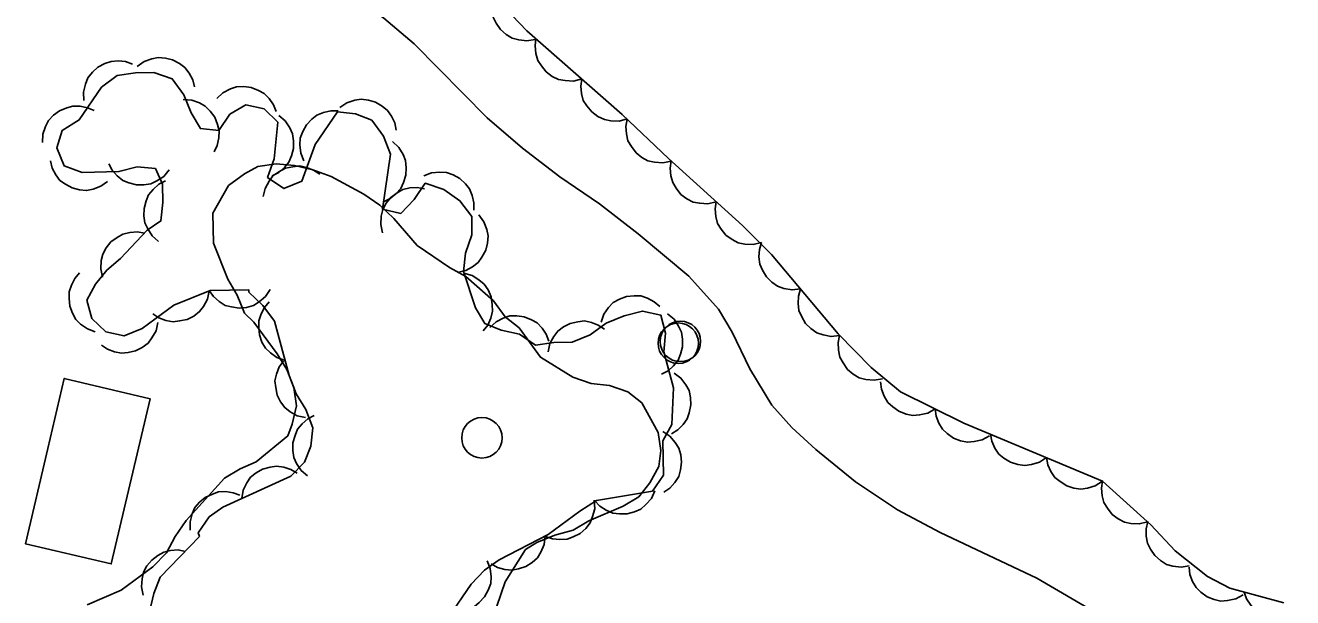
# Model space of a CAD drawing. Extents: x 336540 to 340074, y 5572036 to 5573747.
# Drawn here: x 338561.8 to 338624.3, y 5572902.7 to 5572931 of the extents above; entities that cross this region are included whole.
import ezdxf

# ---------------------------------------------------------------- set-up
doc = ezdxf.new("R2010")
doc.units = 0
for name, color, linetype in [('Niveau 2', 7, 'Continuous'), ('Niveau 22', 7, 'Continuous'), ('Niveau 31', 7, 'Continuous'), ('Niveau 36', 7, 'Continuous'), ('Niveau 44', 7, 'Continuous')]:
    doc.layers.add(name, color=color, linetype=linetype)

msp = doc.modelspace()

# ---------------------------------------------------------------- linework, layer by layer
at = {"layer": 'Niveau 2'}
for points in [[(338564.82, 5572902.37), (338566.5, 5572903.09), (338568.06, 5572904.25), (338568.73, 5572904.94), (338569.16, 5572905.74), (338569.71, 5572906.54), (338571.6, 5572908.62), (338572.38, 5572909.09), (338573.16, 5572909.44), (338574.72, 5572910.72), (338574.94, 5572911.29), (338575.15, 5572912.2), (338575.02, 5572913.1), (338574.67, 5572913.99), (338574.2, 5572914.77), (338573.04, 5572916.33), (338572.59, 5572916.77), (338572.23, 5572917.67), (338571.77, 5572918.45), (338571.06, 5572920.24), (338571.03, 5572921.71), (338571.8, 5572923.08), (338572.58, 5572923.66), (338573.25, 5572924.02), (338574.15, 5572924.15), (338575.06, 5572924.06), (338575.96, 5572923.85), (338576.87, 5572923.53), (338578.47, 5572922.66), (338579.27, 5572922.11)], [(338579.27, 5572922.11), (338579.96, 5572921.45), (338581.11, 5572920.12), (338582.71, 5572919.03), (338583.51, 5572918.59), (338584.88, 5572917.38), (338585.46, 5572916.6), (338586.15, 5572916.05), (338587.19, 5572914.6), (338588.79, 5572913.62), (338589.7, 5572913.3), (338590.6, 5572913.21), (338591.51, 5572912.89), (338592.2, 5572912.34), (338593.01, 5572910.89), (338593.14, 5572909.99), (338593.04, 5572909.2), (338592.6, 5572908.4), (338592.05, 5572907.71), (338591.27, 5572907.24), (338589.59, 5572906.52), (338588.81, 5572906.06), (338587.91, 5572905.81), (338587.01, 5572905.45), (338586.45, 5572905.1), (338585.46, 5572903.5), (338584.82, 5572901.68)]]:
    msp.add_lwpolyline(points, dxfattribs=at)
at = {"layer": 'Niveau 22'}
msp.add_lwpolyline([(338570.94, 5572939.4), (338573.17, 5572937.32), (338576.48, 5572933.55), (338577.64, 5572932.61), (338579.46, 5572931.35), (338580.96, 5572930.07), (338584.57, 5572926.43), (338586.3, 5572924.93), (338588.15, 5572923.51), (338590.11, 5572922.17), (338592.02, 5572920.69), (338594.52, 5572918.6), (338595.98, 5572916.98), (338596.66, 5572915.84), (338597.53, 5572914.03), (338598.62, 5572912.23), (338599.6, 5572911.13), (338600.78, 5572910.05), (338602.75, 5572908.45), (338604.81, 5572907.06), (338606.92, 5572905.94), (338611.7, 5572903.68), (338618.58, 5572899.66)], dxfattribs=at)
at = {"layer": 'Niveau 31'}
msp.add_lwpolyline([(338562.88, 5572910.09), (338563.69, 5572913.55), (338567.93, 5572912.55), (338566.01, 5572904.39), (338561.77, 5572905.39), (338562.88, 5572910.09)], dxfattribs=at)
at = {"layer": 'Niveau 36'}
for centre in [(338593.999, 5572915.291), (338594.099, 5572915.381), (338584.308, 5572910.619)]:
    msp.add_circle(centre, 1, dxfattribs=at)
at = {"layer": 'Niveau 44'}
for points in [[(338623.88, 5572902.47), (338621.22, 5572903.2), (338620.11, 5572903.77), (338618.52, 5572905.04), (338617.32, 5572906.32), (338614.94, 5572908.48), (338608.09, 5572911.35), (338604.97, 5572912.89), (338603.52, 5572914.09), (338601.88, 5572915.76), (338598.59, 5572919.68), (338597.16, 5572921.11), (338593.51, 5572924.41), (338591.23, 5572926.59), (338586.52, 5572930.72), (338584.71, 5572932.62)], [(338586.93, 5572930.29), (338586.52, 5572930.22), (338586.12, 5572930.27), (338585.8, 5572930.35), (338585.5, 5572930.54), (338585.22, 5572930.78), (338585.01, 5572931.1), (338584.86, 5572931.39), (338584.79, 5572931.74), (338584.79, 5572932.11), (338584.86, 5572932.46)], [(338589.23, 5572928.35), (338588.82, 5572928.24), (338588.42, 5572928.26), (338588.09, 5572928.31), (338587.78, 5572928.47), (338587.48, 5572928.69), (338587.24, 5572928.99), (338587.06, 5572929.26), (338586.96, 5572929.6), (338586.93, 5572929.97), (338586.97, 5572930.32)], [(338564.66, 5572927.28), (338564.64, 5572927.69), (338564.74, 5572928.09), (338564.86, 5572928.4), (338565.08, 5572928.67), (338565.35, 5572928.92), (338565.7, 5572929.1), (338566, 5572929.21), (338566.35, 5572929.24), (338566.72, 5572929.2), (338567.06, 5572929.08)], [(338567.29, 5572928.95), (338567.63, 5572929.2), (338568.01, 5572929.33), (338568.33, 5572929.4), (338568.68, 5572929.37), (338569.04, 5572929.28), (338569.38, 5572929.1), (338569.64, 5572928.91), (338569.86, 5572928.63), (338570.03, 5572928.3), (338570.12, 5572927.95)], [(338570.37, 5572905.75), (338570.3, 5572905.92), (338570.85, 5572906.72), (338571.52, 5572907.19), (338574.88, 5572908.73), (338575.54, 5572909.42), (338575.86, 5572910.21), (338575.96, 5572911.12), (338575.61, 5572912.01), (338575.14, 5572912.79), (338574.79, 5572913.69), (338574.07, 5572916.38), (338573.49, 5572917.16), (338572.8, 5572917.82), (338572.8, 5572917.93), (338570.89, 5572917.89), (338569.1, 5572917.17), (338567.54, 5572916.01), (338566.64, 5572915.65), (338565.74, 5572915.86), (338565.05, 5572916.52), (338564.81, 5572917.42), (338565.24, 5572918.21), (338565.8, 5572918.9), (338566.46, 5572919.48), (338567.79, 5572920.87), (338568.46, 5572921.33), (338568.56, 5572922.24), (338568.54, 5572923.14), (338568.19, 5572923.92), (338567.29, 5572924.01), (338566.39, 5572923.77), (338564.58, 5572923.73), (338563.68, 5572924.05), (338563.32, 5572924.94), (338563.59, 5572925.8), (338564.43, 5572926.32), (338565.53, 5572927.93), (338566.3, 5572928.51), (338567.2, 5572928.64), (338568.11, 5572928.66), (338569.02, 5572928.34), (338569.59, 5572927.56), (338569.95, 5572926.67), (338570.41, 5572925.89), (338571.32, 5572925.79), (338571.87, 5572926.6), (338572.65, 5572927.06), (338573.55, 5572926.86), (338574.24, 5572926.2), (338574.05, 5572924.39), (338573.73, 5572923.48), (338574.52, 5572922.93), (338575.42, 5572923.29), (338576.07, 5572925.11), (338577.17, 5572926.71), (338578.07, 5572926.62), (338578.87, 5572926.3), (338579.44, 5572925.52), (338579.8, 5572924.62), (338579.39, 5572921.91), (338580.3, 5572921.7), (338580.96, 5572922.39), (338581.51, 5572923.19), (338582.42, 5572922.88), (338583.22, 5572922.33), (338583.8, 5572921.55), (338583.81, 5572920.65), (338583.49, 5572919.74), (338583.39, 5572918.83), (338583.99, 5572917.04), (338584.45, 5572916.26), (338585.25, 5572915.94), (338586.16, 5572915.73), (338586.95, 5572915.19), (338587.85, 5572915.32), (338588.76, 5572915.34), (338589.65, 5572915.7), (338590.43, 5572916.28), (338591.33, 5572916.64), (338592.23, 5572916.88), (338593.13, 5572916.68), (338593.37, 5572915.78), (338593.28, 5572914.87), (338593.76, 5572913.08), (338593.68, 5572911.27), (338593.24, 5572910.47), (338593.27, 5572908.78), (338592.72, 5572907.98), (338589.96, 5572907.52), (338589.13, 5572907), (338587.57, 5572905.84), (338585.16, 5572904.6), (338584.44, 5572904.08), (338583.78, 5572903.39), (338582.68, 5572901.78)], [(338571.22, 5572927.38), (338571.52, 5572927.66), (338571.89, 5572927.85), (338572.2, 5572927.95), (338572.55, 5572927.97), (338572.92, 5572927.92), (338573.27, 5572927.77), (338573.56, 5572927.62), (338573.81, 5572927.37), (338574.02, 5572927.06), (338574.15, 5572926.73)], [(338591.48, 5572926.37), (338591.08, 5572926.26), (338590.67, 5572926.28), (338590.35, 5572926.34), (338590.03, 5572926.49), (338589.73, 5572926.71), (338589.49, 5572927.01), (338589.31, 5572927.28), (338589.22, 5572927.62), (338589.18, 5572927.99), (338589.23, 5572928.35)], [(338569.56, 5572927.32), (338569.98, 5572927.3), (338570.36, 5572927.16), (338570.65, 5572927), (338570.9, 5572926.75), (338571.12, 5572926.45), (338571.26, 5572926.09), (338571.34, 5572925.78), (338571.32, 5572925.43), (338571.24, 5572925.06), (338571.09, 5572924.74)], [(338577.29, 5572926.93), (338577.64, 5572927.16), (338578.03, 5572927.29), (338578.35, 5572927.34), (338578.7, 5572927.3), (338579.06, 5572927.19), (338579.38, 5572926.99), (338579.64, 5572926.79), (338579.84, 5572926.5), (338580, 5572926.17), (338580.08, 5572925.82)], [(338562.62, 5572925.2), (338562.63, 5572925.61), (338562.77, 5572926), (338562.92, 5572926.29), (338563.16, 5572926.55), (338563.45, 5572926.77), (338563.81, 5572926.91), (338564.12, 5572927), (338564.47, 5572926.99), (338564.84, 5572926.92), (338565.17, 5572926.78)], [(338575.51, 5572924.29), (338575.36, 5572924.68), (338575.32, 5572925.09), (338575.34, 5572925.42), (338575.46, 5572925.75), (338575.64, 5572926.07), (338575.91, 5572926.35), (338576.16, 5572926.55), (338576.49, 5572926.69), (338576.85, 5572926.77), (338577.21, 5572926.77)], [(338574.28, 5572926.54), (338574.6, 5572926.27), (338574.82, 5572925.93), (338574.96, 5572925.63), (338575.01, 5572925.28), (338575.01, 5572924.91), (338574.9, 5572924.54), (338574.78, 5572924.24), (338574.56, 5572923.97), (338574.28, 5572923.73), (338573.96, 5572923.56)], [(338593.64, 5572924.28), (338593.23, 5572924.2), (338592.83, 5572924.23), (338592.5, 5572924.3), (338592.2, 5572924.47), (338591.91, 5572924.7), (338591.68, 5572925.01), (338591.51, 5572925.29), (338591.44, 5572925.63), (338591.41, 5572926), (338591.47, 5572926.36)], [(338579.89, 5572925.25), (338580.2, 5572924.96), (338580.41, 5572924.61), (338580.54, 5572924.31), (338580.57, 5572923.96), (338580.55, 5572923.59), (338580.43, 5572923.23), (338580.3, 5572922.93), (338580.06, 5572922.67), (338579.77, 5572922.44), (338579.45, 5572922.28)], [(338565.83, 5572923.28), (338565.5, 5572923.04), (338565.11, 5572922.9), (338564.79, 5572922.83), (338564.44, 5572922.86), (338564.08, 5572922.96), (338563.75, 5572923.14), (338563.48, 5572923.33), (338563.27, 5572923.61), (338563.1, 5572923.94), (338563.01, 5572924.29)], [(338595.87, 5572922.28), (338595.46, 5572922.18), (338595.06, 5572922.2), (338594.73, 5572922.26), (338594.42, 5572922.42), (338594.13, 5572922.64), (338593.89, 5572922.95), (338593.72, 5572923.22), (338593.63, 5572923.56), (338593.59, 5572923.93), (338593.64, 5572924.29)], [(338568.87, 5572923.85), (338568.6, 5572923.53), (338568.26, 5572923.31), (338567.97, 5572923.16), (338567.62, 5572923.11), (338567.25, 5572923.11), (338566.88, 5572923.21), (338566.58, 5572923.33), (338566.3, 5572923.56), (338566.06, 5572923.83), (338565.89, 5572924.15)], [(338573.51, 5572922.53), (338573.6, 5572922.93), (338573.8, 5572923.29), (338573.99, 5572923.55), (338574.28, 5572923.76), (338574.61, 5572923.93), (338574.98, 5572924.01), (338575.31, 5572924.05), (338575.65, 5572923.97), (338576, 5572923.84), (338576.3, 5572923.64)], [(338581.44, 5572923.56), (338581.82, 5572923.71), (338582.23, 5572923.74), (338582.56, 5572923.72), (338582.89, 5572923.61), (338583.21, 5572923.42), (338583.49, 5572923.16), (338583.7, 5572922.91), (338583.83, 5572922.58), (338583.91, 5572922.22), (338583.91, 5572921.86)], [(338568.35, 5572920.32), (338568.03, 5572920.59), (338567.81, 5572920.94), (338567.67, 5572921.23), (338567.62, 5572921.58), (338567.63, 5572921.95), (338567.73, 5572922.32), (338567.85, 5572922.62), (338568.08, 5572922.89), (338568.36, 5572923.14), (338568.68, 5572923.31)], [(338579.4, 5572920.75), (338579.31, 5572921.16), (338579.34, 5572921.57), (338579.41, 5572921.89), (338579.58, 5572922.2), (338579.81, 5572922.49), (338580.12, 5572922.72), (338580.4, 5572922.88), (338580.74, 5572922.96), (338581.11, 5572922.98), (338581.47, 5572922.92)], [(338598.1, 5572920.26), (338597.69, 5572920.16), (338597.28, 5572920.19), (338596.96, 5572920.25), (338596.65, 5572920.41), (338596.35, 5572920.63), (338596.11, 5572920.93), (338595.94, 5572921.21), (338595.85, 5572921.55), (338595.82, 5572921.92), (338595.87, 5572922.28)], [(338584.15, 5572921.63), (338584.4, 5572921.29), (338584.54, 5572920.91), (338584.61, 5572920.59), (338584.58, 5572920.24), (338584.49, 5572919.88), (338584.3, 5572919.54), (338584.12, 5572919.28), (338583.84, 5572919.06), (338583.51, 5572918.89), (338583.16, 5572918.8)], [(338565.58, 5572918.56), (338565.49, 5572918.97), (338565.52, 5572919.37), (338565.59, 5572919.69), (338565.76, 5572920), (338565.99, 5572920.29), (338566.3, 5572920.52), (338566.58, 5572920.68), (338566.93, 5572920.76), (338567.3, 5572920.79), (338567.65, 5572920.73)], [(338600.03, 5572917.97), (338599.61, 5572917.92), (338599.21, 5572918), (338598.9, 5572918.11), (338598.61, 5572918.31), (338598.35, 5572918.57), (338598.16, 5572918.9), (338598.02, 5572919.2), (338597.98, 5572919.55), (338598, 5572919.92), (338598.1, 5572920.26)], [(338565.22, 5572915.86), (338564.83, 5572916), (338564.5, 5572916.24), (338564.26, 5572916.47), (338564.09, 5572916.77), (338563.96, 5572917.12), (338563.93, 5572917.5), (338563.93, 5572917.83), (338564.04, 5572918.16), (338564.22, 5572918.49), (338564.45, 5572918.76)], [(338583.42, 5572918.75), (338583.82, 5572918.64), (338584.16, 5572918.42), (338584.41, 5572918.21), (338584.61, 5572917.92), (338584.76, 5572917.58), (338584.81, 5572917.2), (338584.83, 5572916.87), (338584.74, 5572916.53), (338584.59, 5572916.19), (338584.37, 5572915.91)], [(338573.85, 5572917.95), (338573.62, 5572917.6), (338573.31, 5572917.34), (338573.03, 5572917.16), (338572.69, 5572917.06), (338572.32, 5572917.02), (338571.95, 5572917.08), (338571.63, 5572917.16), (338571.33, 5572917.35), (338571.05, 5572917.6), (338570.85, 5572917.89)], [(338601.96, 5572915.67), (338601.54, 5572915.62), (338601.14, 5572915.7), (338600.83, 5572915.81), (338600.54, 5572916.01), (338600.28, 5572916.27), (338600.09, 5572916.6), (338599.95, 5572916.9), (338599.91, 5572917.25), (338599.93, 5572917.62), (338600.03, 5572917.97)], [(338570.85, 5572917.87), (338570.76, 5572917.47), (338570.56, 5572917.11), (338570.37, 5572916.85), (338570.08, 5572916.63), (338569.76, 5572916.47), (338569.38, 5572916.39), (338569.06, 5572916.35), (338568.71, 5572916.42), (338568.36, 5572916.55), (338568.07, 5572916.75)], [(338574.59, 5572914.44), (338574.19, 5572914.58), (338573.87, 5572914.81), (338573.63, 5572915.04), (338573.45, 5572915.35), (338573.33, 5572915.7), (338573.29, 5572916.08), (338573.29, 5572916.4), (338573.41, 5572916.74), (338573.58, 5572917.06), (338573.81, 5572917.34)], [(338590.19, 5572916.33), (338590.32, 5572916.73), (338590.56, 5572917.06), (338590.79, 5572917.3), (338591.09, 5572917.47), (338591.44, 5572917.6), (338591.82, 5572917.63), (338592.15, 5572917.63), (338592.48, 5572917.52), (338592.81, 5572917.34), (338593.08, 5572917.11)], [(338584.69, 5572916.07), (338585, 5572916.35), (338585.36, 5572916.53), (338585.68, 5572916.64), (338586.03, 5572916.65), (338586.39, 5572916.6), (338586.75, 5572916.45), (338587.03, 5572916.29), (338587.28, 5572916.04), (338587.48, 5572915.73), (338587.61, 5572915.39)], [(338593.47, 5572916.75), (338593.79, 5572916.48), (338594.01, 5572916.14), (338594.15, 5572915.84), (338594.21, 5572915.49), (338594.21, 5572915.12), (338594.1, 5572914.75), (338593.99, 5572914.45), (338593.76, 5572914.18), (338593.49, 5572913.93), (338593.17, 5572913.76)], [(338568.31, 5572916.32), (338568.22, 5572915.91), (338568.02, 5572915.55), (338567.83, 5572915.29), (338567.54, 5572915.08), (338567.21, 5572914.91), (338566.84, 5572914.83), (338566.51, 5572914.8), (338566.17, 5572914.87), (338565.82, 5572915), (338565.53, 5572915.2)], [(338587.57, 5572914.86), (338587.66, 5572915.27), (338587.85, 5572915.62), (338588.05, 5572915.89), (338588.33, 5572916.1), (338588.66, 5572916.27), (338589.04, 5572916.35), (338589.36, 5572916.39), (338589.71, 5572916.32), (338590.05, 5572916.18), (338590.35, 5572915.98)], [(338604.07, 5572913.53), (338603.66, 5572913.46), (338603.25, 5572913.5), (338602.93, 5572913.58), (338602.63, 5572913.76), (338602.35, 5572914), (338602.13, 5572914.32), (338601.97, 5572914.6), (338601.9, 5572914.95), (338601.89, 5572915.32), (338601.96, 5572915.67)], [(338575.6, 5572911.62), (338575.19, 5572911.71), (338574.84, 5572911.91), (338574.57, 5572912.11), (338574.37, 5572912.4), (338574.2, 5572912.73), (338574.13, 5572913.1), (338574.09, 5572913.43), (338574.17, 5572913.77), (338574.3, 5572914.12), (338574.51, 5572914.41)], [(338593.79, 5572913.82), (338594.13, 5572913.57), (338594.37, 5572913.24), (338594.53, 5572912.95), (338594.6, 5572912.61), (338594.62, 5572912.24), (338594.54, 5572911.86), (338594.44, 5572911.55), (338594.23, 5572911.27), (338593.97, 5572911.01), (338593.66, 5572910.82)], [(338606.67, 5572912.05), (338606.31, 5572911.84), (338605.91, 5572911.75), (338605.58, 5572911.72), (338605.24, 5572911.79), (338604.89, 5572911.93), (338604.58, 5572912.15), (338604.34, 5572912.37), (338604.16, 5572912.67), (338604.03, 5572913.02), (338603.98, 5572913.38)], [(338575.7, 5572908.74), (338575.38, 5572909.01), (338575.16, 5572909.35), (338575.02, 5572909.65), (338574.97, 5572910), (338574.98, 5572910.37), (338575.08, 5572910.74), (338575.2, 5572911.04), (338575.43, 5572911.31), (338575.71, 5572911.56), (338576.03, 5572911.72)], [(338609.36, 5572910.72), (338609, 5572910.52), (338608.6, 5572910.43), (338608.27, 5572910.4), (338607.93, 5572910.47), (338607.58, 5572910.6), (338607.27, 5572910.83), (338607.03, 5572911.04), (338606.85, 5572911.35), (338606.72, 5572911.69), (338606.67, 5572912.05)], [(338593.23, 5572910.93), (338593.58, 5572910.7), (338593.84, 5572910.39), (338594.02, 5572910.11), (338594.12, 5572909.78), (338594.15, 5572909.41), (338594.1, 5572909.03), (338594.02, 5572908.71), (338593.83, 5572908.42), (338593.58, 5572908.14), (338593.29, 5572907.93)], [(338612.17, 5572909.64), (338611.82, 5572909.41), (338611.43, 5572909.3), (338611.1, 5572909.25), (338610.75, 5572909.3), (338610.4, 5572909.41), (338610.07, 5572909.62), (338609.82, 5572909.82), (338609.62, 5572910.11), (338609.47, 5572910.45), (338609.4, 5572910.8)], [(338572.45, 5572907.62), (338572.52, 5572908.03), (338572.7, 5572908.39), (338572.89, 5572908.67), (338573.16, 5572908.89), (338573.48, 5572909.07), (338573.85, 5572909.17), (338574.17, 5572909.22), (338574.52, 5572909.17), (338574.87, 5572909.05), (338575.18, 5572908.87)], [(338614.93, 5572908.48), (338614.58, 5572908.25), (338614.19, 5572908.14), (338613.87, 5572908.09), (338613.52, 5572908.14), (338613.17, 5572908.25), (338612.84, 5572908.46), (338612.59, 5572908.66), (338612.39, 5572908.95), (338612.24, 5572909.29), (338612.17, 5572909.64)], [(338569.9, 5572906.06), (338569.9, 5572906.47), (338570.01, 5572906.87), (338570.14, 5572907.17), (338570.37, 5572907.44), (338570.65, 5572907.67), (338571, 5572907.84), (338571.3, 5572907.95), (338571.66, 5572907.96), (338572.02, 5572907.91), (338572.36, 5572907.78)], [(338592.84, 5572908), (338592.67, 5572907.62), (338592.4, 5572907.32), (338592.15, 5572907.1), (338591.83, 5572906.96), (338591.47, 5572906.86), (338591.09, 5572906.86), (338590.76, 5572906.9), (338590.44, 5572907.04), (338590.13, 5572907.25), (338589.88, 5572907.51)], [(338617.16, 5572906.47), (338616.75, 5572906.37), (338616.34, 5572906.39), (338616.02, 5572906.46), (338615.71, 5572906.62), (338615.41, 5572906.84), (338615.18, 5572907.14), (338615, 5572907.42), (338614.92, 5572907.76), (338614.88, 5572908.13), (338614.93, 5572908.49)], [(338589.85, 5572907.54), (338589.87, 5572907.12), (338589.77, 5572906.73), (338589.65, 5572906.42), (338589.43, 5572906.14), (338589.15, 5572905.9), (338588.81, 5572905.73), (338588.51, 5572905.61), (338588.15, 5572905.59), (338587.79, 5572905.63), (338587.45, 5572905.75)], [(338619.22, 5572904.29), (338618.81, 5572904.23), (338618.4, 5572904.28), (338618.09, 5572904.37), (338617.79, 5572904.56), (338617.51, 5572904.8), (338617.3, 5572905.12), (338617.15, 5572905.41), (338617.09, 5572905.76), (338617.09, 5572906.13), (338617.17, 5572906.48)], [(338567.9, 5572902.03), (338568.11, 5572902.93), (338568.43, 5572903.73), (338570.37, 5572905.75)], [(338587.43, 5572905.77), (338587.38, 5572905.35), (338587.22, 5572904.98), (338587.05, 5572904.7), (338586.79, 5572904.46), (338586.47, 5572904.27), (338586.11, 5572904.15), (338585.79, 5572904.09), (338585.44, 5572904.12), (338585.08, 5572904.22), (338584.76, 5572904.4)], [(338567.59, 5572902.85), (338567.5, 5572903.26), (338567.53, 5572903.66), (338567.6, 5572903.99), (338567.77, 5572904.29), (338568.01, 5572904.58), (338568.31, 5572904.81), (338568.6, 5572904.98), (338568.94, 5572905.05), (338569.31, 5572905.08), (338569.66, 5572905.01)], [(338584.57, 5572904.54), (338584.72, 5572904.16), (338584.76, 5572903.75), (338584.74, 5572903.42), (338584.62, 5572903.09), (338584.44, 5572902.77), (338584.17, 5572902.49), (338583.92, 5572902.28), (338583.6, 5572902.15), (338583.24, 5572902.07), (338582.88, 5572902.07)], [(338621.88, 5572902.86), (338621.51, 5572902.66), (338621.11, 5572902.58), (338620.78, 5572902.55), (338620.44, 5572902.63), (338620.1, 5572902.77), (338619.79, 5572903), (338619.55, 5572903.22), (338619.38, 5572903.53), (338619.25, 5572903.87), (338619.21, 5572904.23)], [(338624.83, 5572902.21), (338624.51, 5572901.94), (338624.14, 5572901.78), (338623.82, 5572901.68), (338623.47, 5572901.69), (338623.1, 5572901.75), (338622.76, 5572901.92), (338622.48, 5572902.08), (338622.25, 5572902.35), (338622.05, 5572902.66), (338621.93, 5572903)]]:
    msp.add_lwpolyline(points, dxfattribs=at)

doc.saveas('drawing.dxf')
